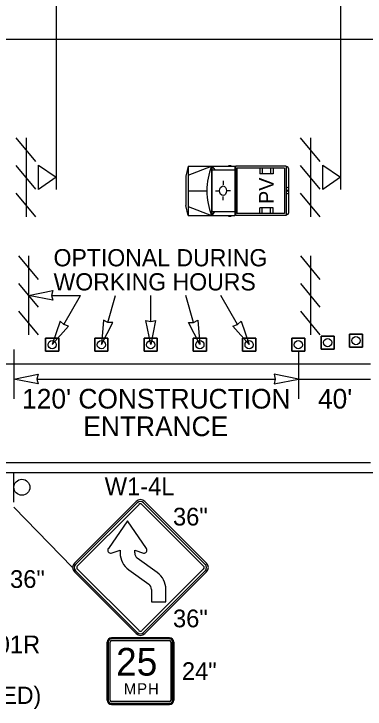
# Model space of a CAD drawing. Extents: x 99976 to 100136, y 99905 to 100011.
# Drawn here: x 100022.12 to 100023.547, y 99945.218 to 99948.043 of the extents above; entities that cross this region are included whole.
import ezdxf

# ---------------------------------------------------------------- set-up
doc = ezdxf.new("R2010")
doc.units = 0
for name, color, linetype in [('RD_ED_ShoulderPavedEdge', 7, 'Continuous'), ('RD_MK_LineEdgeWhite', 7, 'Continuous'), ('TR_SN_ConstructionSigns', 7, 'Continuous'), ('TR_WZ_BarricadeType3', 7, 'Continuous'), ('TR_WZ_PortableSignMountBlk-Wht', 7, 'Continuous'), ('TR_WZ_ProtectiveVehicle', 7, 'Continuous'), ('TR_WZ_Sign', 7, 'Continuous'), ('TR_WZ_TrafficCone', 7, 'Continuous'), ('TR_WZ_WorkZoneDetails', 7, 'Continuous'), ('TR_WZ_WorkZoneTextCurrent', 7, 'Continuous')]:
    doc.layers.add(name, color=color, linetype=linetype)

msp = doc.modelspace()

# ---------------------------------------------------------------- linework, layer by layer
at = {"layer": 'RD_ED_ShoulderPavedEdge'}
for p, q in [((100035.6424, 99947.9393), (100020.3, 99947.9393)), ((100020.3, 99946.1793), (100035.6425, 99946.1793))]:
    msp.add_line(p, q, dxfattribs=at)
at = {"layer": 'RD_MK_LineEdgeWhite'}
for p, q in [((100023.5692, 99946.6193), (100020.3, 99946.6193)), ((100023.5692, 99946.2193), (100020.3, 99946.2193))]:
    msp.add_line(p, q, dxfattribs=at)
at = {"layer": 'TR_SN_ConstructionSigns'}
for p, q in [((100022.6162, 99946.0619), (100022.3656, 99945.8113)), ((100022.6212, 99946.0569), (100022.3706, 99945.8063)), ((100022.3776, 99945.7994), (100022.6282, 99946.05)), ((100022.6401, 99946.05), (100022.8907, 99945.7994)), ((100022.8976, 99945.8063), (100022.647, 99946.0569)), ((100022.9026, 99945.8113), (100022.652, 99946.0619)), ((100022.581, 99945.9833), (100022.5036, 99945.8704)), ((100022.6585, 99945.8704), (100022.581, 99945.9833)), ((100022.5156, 99945.852), (100022.5515, 99945.8634)), ((100022.5515, 99945.8634), (100022.5515, 99945.8525)), ((100022.6106, 99945.8525), (100022.6106, 99945.8634)), ((100022.6106, 99945.8634), (100022.6464, 99945.852)), ((100022.7025, 99945.7733), (100022.6211, 99945.8319)), ((100022.3656, 99945.7755), (100022.6162, 99945.5249)), ((100022.3706, 99945.7805), (100022.6212, 99945.5299)), ((100022.6282, 99945.5369), (100022.3776, 99945.7875)), ((100022.5865, 99945.784), (100022.6679, 99945.7254)), ((100022.8907, 99945.7875), (100022.6401, 99945.5369)), ((100022.647, 99945.5299), (100022.8976, 99945.7805)), ((100022.652, 99945.5249), (100022.9026, 99945.7755)), ((100022.6784, 99945.7048), (100022.6784, 99945.6542)), ((100022.7375, 99945.6542), (100022.7375, 99945.7048)), ((100022.6784, 99945.6542), (100022.7375, 99945.6542)), ((100022.516, 99945.5075), (100022.7522, 99945.5075)), ((100022.7522, 99945.5075), (100022.516, 99945.5075)), ((100022.7522, 99945.5075), (100022.516, 99945.5075)), ((100022.4991, 99945.2544), (100022.4991, 99945.4907)), ((100022.4991, 99945.4907), (100022.4991, 99945.2544)), ((100022.4991, 99945.4907), (100022.4991, 99945.2544)), ((100022.5033, 99945.4907), (100022.5033, 99945.2544)), ((100022.5104, 99945.2544), (100022.5104, 99945.4907)), ((100022.7522, 99945.5033), (100022.516, 99945.5033)), ((100022.516, 99945.4963), (100022.7522, 99945.4963)), ((100022.7579, 99945.4907), (100022.7579, 99945.2544)), ((100022.7649, 99945.2544), (100022.7649, 99945.4907)), ((100022.7691, 99945.4907), (100022.7691, 99945.2544)), ((100022.7691, 99945.2544), (100022.7691, 99945.4907)), ((100022.7691, 99945.2544), (100022.7691, 99945.4907)), ((100022.7522, 99945.2488), (100022.516, 99945.2488)), ((100022.516, 99945.2417), (100022.7522, 99945.2417)), ((100022.7522, 99945.2375), (100022.516, 99945.2375)), ((100022.516, 99945.2375), (100022.7522, 99945.2375)), ((100022.516, 99945.2375), (100022.7522, 99945.2375))]:
    msp.add_line(p, q, dxfattribs=at)
for centre, radius, start, end in [((100022.6341, 99946.044), 0.0253, 45, 135), ((100022.6341, 99946.044), 0.0183, 45, 135), ((100022.6341, 99946.044), 0.00844, 45, 135), ((100022.5135, 99945.8637), 0.012, 146.3859, 280.0466), ((100022.6359, 99945.8525), 0.0844, 180, 234.206), ((100022.6359, 99945.8525), 0.0253, 180, 234.206), ((100022.6485, 99945.8637), 0.012, 259.9533, 33.6141), ((100022.3835, 99945.7934), 0.0253, 135, 225), ((100022.3835, 99945.7934), 0.0183, 135, 225), ((100022.3835, 99945.7934), 0.00844, 135, 225), ((100022.8847, 99945.7934), 0.00844, 315, 45), ((100022.8847, 99945.7934), 0.0183, 315, 45), ((100022.8847, 99945.7934), 0.0253, 315, 45), ((100022.6531, 99945.7048), 0.0844, 360, 54.2061), ((100022.6531, 99945.7048), 0.0253, 360, 54.2061), ((100022.6341, 99945.5428), 0.00844, 225, 315), ((100022.516, 99945.4907), 0.0169, 90, 180), ((100022.516, 99945.4907), 0.0169, 90, 180), ((100022.516, 99945.4907), 0.0169, 90, 180), ((100022.6341, 99945.5428), 0.0253, 225, 315), ((100022.6341, 99945.5428), 0.0183, 225, 315), ((100022.7522, 99945.4907), 0.0169, 0, 90), ((100022.7522, 99945.4907), 0.0169, 0, 90), ((100022.7522, 99945.4907), 0.0169, 0, 90), ((100022.516, 99945.4907), 0.0127, 90, 180), ((100022.516, 99945.4907), 0.00562, 90, 180), ((100022.7522, 99945.4907), 0.0127, 0, 90), ((100022.7522, 99945.4907), 0.00562, 0, 90), ((100022.516, 99945.2544), 0.0169, 180, 270), ((100022.516, 99945.2544), 0.0169, 180, 270), ((100022.516, 99945.2544), 0.0169, 180, 270), ((100022.516, 99945.2544), 0.0127, 180, 270), ((100022.516, 99945.2544), 0.00562, 180, 270), ((100022.7522, 99945.2544), 0.0169, 270, 0), ((100022.7522, 99945.2544), 0.0169, 270, 0), ((100022.7522, 99945.2544), 0.0127, 270, 0), ((100022.7522, 99945.2544), 0.00562, 270, 0), ((100022.7522, 99945.2544), 0.0169, 270, 0)]:
    msp.add_arc(centre, radius, start, end, dxfattribs=at)
at = {"layer": 'TR_WZ_BarricadeType3'}
for p, q in [((100022.2092, 99947.4429), (100022.1292, 99947.5393)), ((100022.1692, 99947.5389), (100022.1692, 99947.2189)), ((100023.3648, 99947.4429), (100023.2848, 99947.5393)), ((100023.3248, 99947.5389), (100023.3248, 99947.2189)), ((100022.2092, 99947.3307), (100022.1292, 99947.4271)), ((100023.3648, 99947.3307), (100023.2848, 99947.4271)), ((100022.2092, 99947.2184), (100022.1292, 99947.3149)), ((100023.3648, 99947.2184), (100023.2848, 99947.3149)), ((100022.2192, 99946.9637), (100022.1399, 99947.0593)), ((100022.1796, 99947.0593), (100022.1796, 99946.7393)), ((100023.3645, 99946.9637), (100023.2852, 99947.0593)), ((100023.3248, 99947.0593), (100023.3248, 99946.7393)), ((100022.2192, 99946.8515), (100022.1399, 99946.9471)), ((100023.3645, 99946.8515), (100023.2852, 99946.9471)), ((100022.2192, 99946.7393), (100022.1399, 99946.8349)), ((100023.3645, 99946.7393), (100023.2852, 99946.8349))]:
    msp.add_line(p, q, dxfattribs=at)
at = {"layer": 'TR_WZ_PortableSignMountBlk-Wht'}
for p, q in [((100022.291, 99947.4289), (100022.291, 99947.3289)), ((100023.4466, 99947.4289), (100023.4466, 99947.3289))]:
    msp.add_line(p, q, dxfattribs=at)
for points in [[(100022.291, 99947.379), (100022.2192, 99947.3289), (100022.2192, 99947.4289)], [(100023.4466, 99947.379), (100023.3748, 99947.3289), (100023.3748, 99947.4289)]]:
    msp.add_lwpolyline(points, close=True, dxfattribs=at)
at = {"layer": 'TR_WZ_ProtectiveVehicle'}
for p, q in [((100022.8282, 99947.4244), (100022.8189, 99947.3841)), ((100022.8282, 99947.4244), (100022.8282, 99947.2244)), ((100022.8282, 99947.4244), (100023.0171, 99947.4244)), ((100022.8282, 99947.3878), (100022.9226, 99947.4244)), ((100022.9226, 99947.4244), (100022.9226, 99947.2244)), ((100022.9244, 99947.4244), (100022.9244, 99947.2244)), ((100022.9244, 99947.4244), (100022.9364, 99947.4089)), ((100022.9244, 99947.4089), (100023.0171, 99947.4089)), ((100022.9913, 99947.4272), (100023.0027, 99947.4272)), ((100023.0171, 99947.4244), (100023.0171, 99947.2244)), ((100023.2256, 99947.4244), (100023.0198, 99947.4244)), ((100023.0198, 99947.4244), (100023.0198, 99947.2244)), ((100023.2197, 99947.4164), (100023.0257, 99947.4164)), ((100023.0257, 99947.4164), (100023.0257, 99947.2324)), ((100023.1184, 99947.4164), (100023.1184, 99947.3934)), ((100023.1284, 99947.4164), (100023.1284, 99947.3934)), ((100023.1624, 99947.4164), (100023.1624, 99947.3934)), ((100023.1734, 99947.4164), (100023.1734, 99947.3934)), ((100023.2197, 99947.4164), (100023.2197, 99947.2324)), ((100023.2256, 99947.4244), (100023.2256, 99947.2244)), ((100023.2307, 99947.4211), (100023.2263, 99947.4211)), ((100023.2263, 99947.4211), (100023.2263, 99947.2277)), ((100023.2352, 99947.415), (100023.2352, 99947.2338)), ((100022.8189, 99947.3841), (100022.8189, 99947.2648)), ((100023.1734, 99947.3934), (100023.1184, 99947.3934)), ((100022.9697, 99947.3641), (100022.9697, 99947.3479)), ((100022.8282, 99947.3244), (100022.9041, 99947.3244)), ((100022.9395, 99947.3246), (100022.9521, 99947.3245)), ((100022.9838, 99947.3241), (100022.9838, 99947.3241)), ((100023.0005, 99947.3237), (100022.9857, 99947.324)), ((100023.2352, 99947.3385), (100023.2263, 99947.3348)), ((100023.2328, 99947.3244), (100023.2287, 99947.3244)), ((100023.2307, 99947.3272), (100023.2307, 99947.3216)), ((100022.9704, 99947.286), (100022.9701, 99947.301)), ((100023.2352, 99947.3103), (100023.2263, 99947.3141)), ((100022.8282, 99947.2244), (100022.8189, 99947.2648)), ((100022.8282, 99947.261), (100022.9226, 99947.2244)), ((100022.9244, 99947.2399), (100023.0171, 99947.2399)), ((100022.9343, 99947.2399), (100022.9244, 99947.2244)), ((100023.2197, 99947.2324), (100023.0257, 99947.2324)), ((100023.1184, 99947.2324), (100023.1184, 99947.2554)), ((100023.1734, 99947.2554), (100023.1184, 99947.2554)), ((100023.1284, 99947.2324), (100023.1284, 99947.2554)), ((100023.1624, 99947.2324), (100023.1624, 99947.2554)), ((100023.1734, 99947.2324), (100023.1734, 99947.2554)), ((100022.8282, 99947.2244), (100023.0171, 99947.2244)), ((100022.9913, 99947.2216), (100023.0027, 99947.2216)), ((100023.2256, 99947.2244), (100023.0198, 99947.2244)), ((100023.2307, 99947.2277), (100023.2263, 99947.2277))]:
    msp.add_line(p, q, dxfattribs=at)
for centre, major_axis, start_param, end_param in [((100023.0576, 99947.3244), (0, -0.2099), 4.215667, 5.208926), ((100023.2307, 99947.415), (0, 0.0061), 4.712389, 6.283185), ((100023.2307, 99947.2338), (0, -0.0061), 0, 1.570796)]:
    msp.add_ellipse(centre, major_axis=major_axis, ratio=0.73155, start_param=start_param, end_param=end_param, dxfattribs=at)
for centre, major_axis in [((100022.9697, 99947.3244), (0, 0.0193)), ((100023.2307, 99947.3244), (0, 0.00282))]:
    msp.add_ellipse(centre, major_axis=major_axis, ratio=0.73155, dxfattribs=at)
at = {"layer": 'TR_WZ_Sign'}
msp.add_line((100022.1199, 99946.0593), (100022.1199, 99946.1793), dxfattribs=at)
msp.add_circle((100022.1524, 99946.1194), 0.0324, dxfattribs=at)
msp.add_circle((100022.1524, 99946.1194), 0.0324, dxfattribs=at)
at = {"layer": 'TR_WZ_TrafficCone'}
for points in [[(100022.3022, 99946.7254), (100022.2488, 99946.7254), (100022.2488, 99946.672), (100022.3022, 99946.672), (100022.3022, 99946.7254)], [(100022.3022, 99946.672), (100022.2488, 99946.672), (100022.2488, 99946.7254), (100022.3022, 99946.7254), (100022.3022, 99946.672)], [(100022.5022, 99946.7254), (100022.4488, 99946.7254), (100022.4488, 99946.672), (100022.5022, 99946.672), (100022.5022, 99946.7254)], [(100022.5022, 99946.672), (100022.4488, 99946.672), (100022.4488, 99946.7254), (100022.5022, 99946.7254), (100022.5022, 99946.672)], [(100022.7022, 99946.7254), (100022.6488, 99946.7254), (100022.6488, 99946.672), (100022.7022, 99946.672), (100022.7022, 99946.7254)], [(100022.7022, 99946.672), (100022.6488, 99946.672), (100022.6488, 99946.7254), (100022.7022, 99946.7254), (100022.7022, 99946.672)], [(100022.9022, 99946.7254), (100022.8488, 99946.7254), (100022.8488, 99946.672), (100022.9022, 99946.672), (100022.9022, 99946.7254)], [(100022.9022, 99946.672), (100022.8488, 99946.672), (100022.8488, 99946.7254), (100022.9022, 99946.7254), (100022.9022, 99946.672)], [(100023.1022, 99946.7254), (100023.0488, 99946.7254), (100023.0488, 99946.672), (100023.1022, 99946.672), (100023.1022, 99946.7254)], [(100023.1022, 99946.672), (100023.0488, 99946.672), (100023.0488, 99946.7254), (100023.1022, 99946.7254), (100023.1022, 99946.672)], [(100023.3022, 99946.672), (100023.2488, 99946.672), (100023.2488, 99946.7254), (100023.3022, 99946.7254), (100023.3022, 99946.672)], [(100023.3022, 99946.7254), (100023.2488, 99946.7254), (100023.2488, 99946.672), (100023.3022, 99946.672), (100023.3022, 99946.7254)], [(100023.4212, 99946.6807), (100023.3679, 99946.6807), (100023.3679, 99946.734), (100023.4212, 99946.734), (100023.4212, 99946.6807)], [(100023.4212, 99946.734), (100023.3679, 99946.734), (100023.3679, 99946.6807), (100023.4212, 99946.6807), (100023.4212, 99946.734)], [(100023.4828, 99946.7419), (100023.5362, 99946.7419), (100023.5362, 99946.6886), (100023.4828, 99946.6886), (100023.4828, 99946.7419)], [(100023.4828, 99946.6886), (100023.5362, 99946.6886), (100023.5362, 99946.7419), (100023.4828, 99946.7419), (100023.4828, 99946.6886)]]:
    msp.add_lwpolyline(points, dxfattribs=at)
for centre in [(100023.3946, 99946.7074), (100023.5095, 99946.7153), (100022.2755, 99946.6987), (100022.4755, 99946.6987), (100022.6755, 99946.6987), (100022.8755, 99946.6987), (100023.0755, 99946.6987), (100023.2755, 99946.6987)]:
    msp.add_circle(centre, 0.0167, dxfattribs=at)
at = {"layer": 'TR_WZ_WorkZoneDetails'}
for p, q in [((100022.291, 99948.1993), (100022.291, 99947.4289)), ((100023.4466, 99948.1993), (100023.4466, 99947.4289)), ((100022.2733, 99946.8993), (100022.3911, 99946.8993)), ((100022.3225, 99946.7805), (100022.3911, 99946.8993)), ((100022.5016, 99946.7894), (100022.5333, 99946.8993)), ((100022.6756, 99946.7931), (100022.6756, 99946.8993)), ((100022.8496, 99946.7894), (100022.8178, 99946.8993)), ((100023.0287, 99946.7805), (100022.9601, 99946.8993)), ((100022.1199, 99946.6788), (100022.1199, 99946.4793)), ((100023.2756, 99946.6754), (100023.2756, 99946.4793)), ((100022.2137, 99946.5593), (100023.1819, 99946.5593)), ((100023.2756, 99946.5593), (100023.5692, 99946.5593)), ((100022.1199, 99946.0393), (100022.3582, 99945.7934))]:
    msp.add_line(p, q, dxfattribs=at)
for points in [[(100022.1796, 99946.8993), (100022.2779, 99946.9185), (100022.2733, 99946.8993), (100022.2778, 99946.88)], [(100022.2756, 99946.6993), (100022.3414, 99946.7748), (100022.3224, 99946.7805), (100022.308, 99946.7941)], [(100022.4756, 99946.6993), (100022.5213, 99946.7884), (100022.5015, 99946.7894), (100022.4843, 99946.7991)], [(100022.6756, 99946.6993), (100022.6564, 99946.7976), (100022.6756, 99946.793), (100022.6949, 99946.7976)], [(100022.8756, 99946.6993), (100022.8299, 99946.7884), (100022.8496, 99946.7894), (100022.8669, 99946.7991)], [(100023.0756, 99946.6993), (100023.0098, 99946.7748), (100023.0288, 99946.7805), (100023.0432, 99946.7941)], [(100022.1199, 99946.5593), (100022.2182, 99946.5786), (100022.2137, 99946.5593), (100022.2182, 99946.54)], [(100023.2756, 99946.5593), (100023.1773, 99946.5786), (100023.1819, 99946.5593), (100023.1773, 99946.54)]]:
    msp.add_lwpolyline(points, close=True, dxfattribs=at)

# ---------------------------------------------------------------- texts
at = {"layer": 'TR_SN_ConstructionSigns'}
for s, height, p in [('W1-4L', 0.072, (100022.4888, 99946.0873)), ('25', 0.1125, (100022.5351, 99945.3542)), ('M', 0.045, (100022.5668, 99945.2783)), ('P', 0.045, (100022.6208, 99945.2783)), ('H', 0.045, (100022.6649, 99945.2783))]:
    msp.add_text(s, height=height, dxfattribs=at).set_placement(p)
for s, p in [('36"', (100022.7662, 99945.9642)), ('36"', (100022.1043, 99945.7106)), ('36"', (100022.7662, 99945.5506)), ('W12-401R', (100021.7664, 99945.4451)), ('24"', (100022.8024, 99945.3365))]:
    msp.add_text(s, height=0.072, rotation=360, dxfattribs=at).set_placement(p)
at = {"layer": 'TR_WZ_ProtectiveVehicle'}
msp.add_text('PV', height=0.06, rotation=90, dxfattribs=at).set_placement((100023.1759, 99947.2707))
at = {"layer": 'TR_WZ_WorkZoneDetails'}
msp.add_text('(BARRIER-MOUNTED)', height=0.07, dxfattribs=at).set_placement((100021.2481, 99945.2393))
at = {"layer": 'TR_WZ_WorkZoneTextCurrent'}
for s, height, p in [('OPTIONAL DURING', 0.07, (100022.281, 99947.0173)), ('WORKING HOURS', 0.07, (100022.281, 99946.9193)), ("120' CONSTRUCTION", 0.08, (100022.1533, 99946.4393)), ("40'", 0.08, (100023.3552, 99946.4393)), ('ENTRANCE', 0.08, (100022.402, 99946.3273))]:
    msp.add_text(s, height=height, dxfattribs=at).set_placement(p)

doc.saveas('drawing.dxf')
